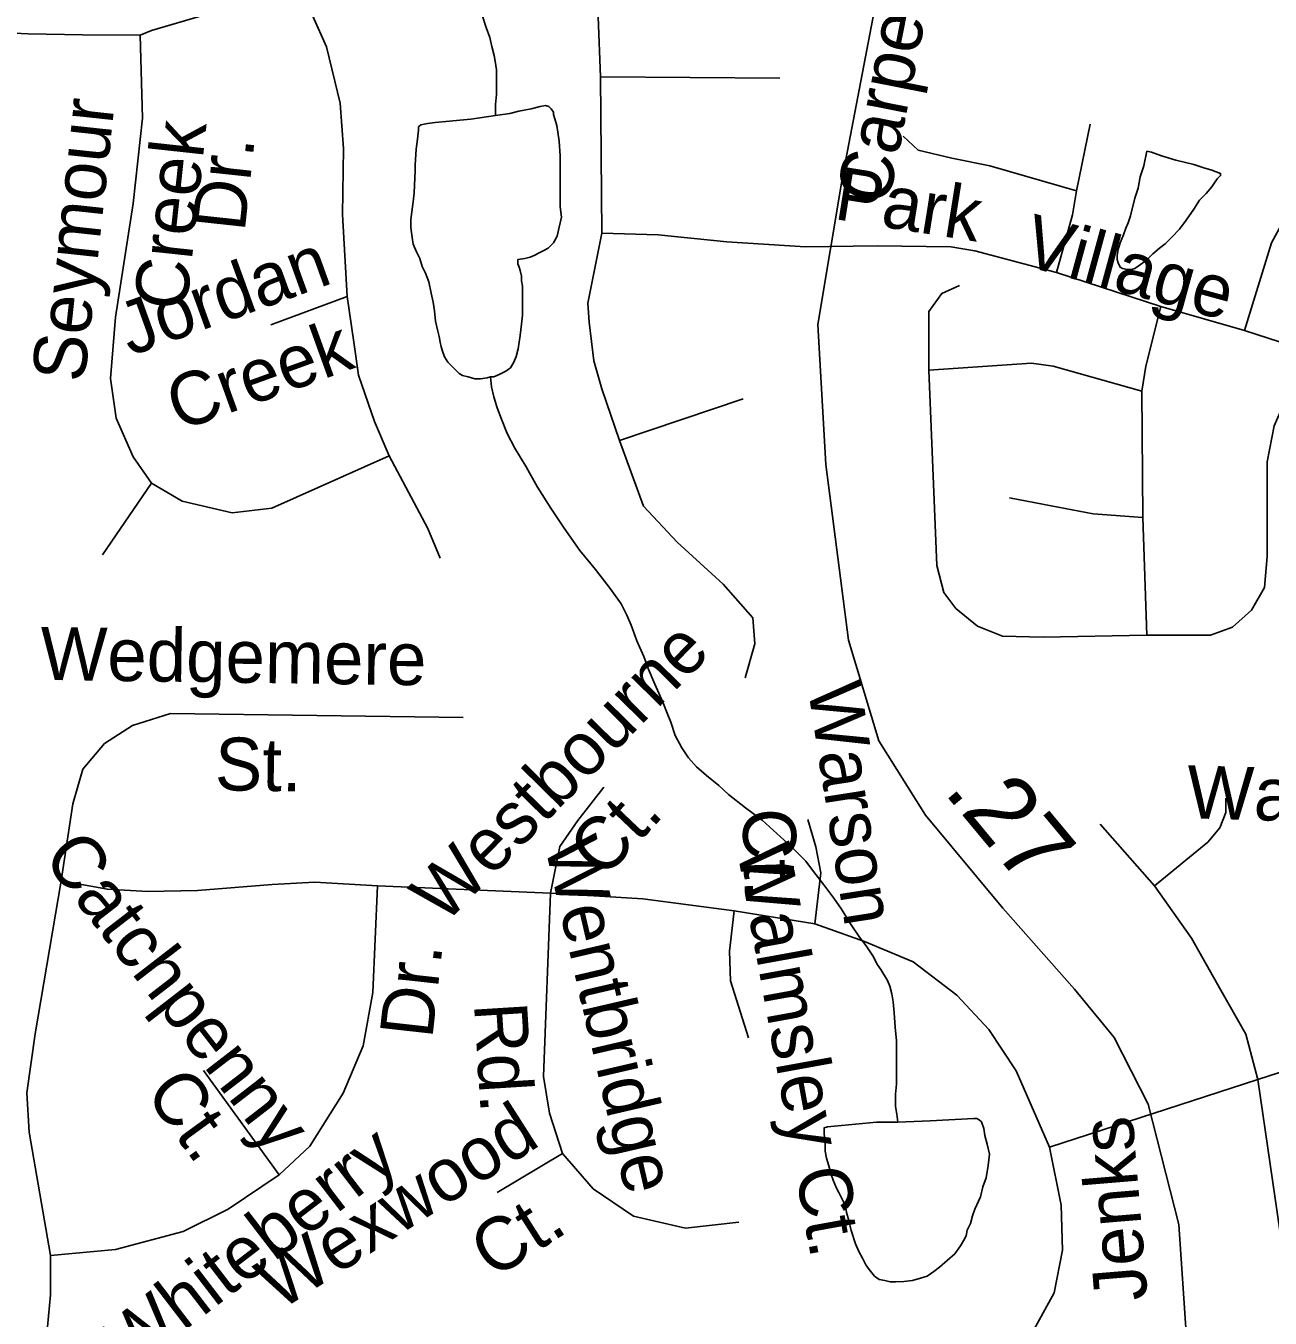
# Model space of a CAD drawing. Extents: x 2001466 to 2224147, y 644118 to 847247.
# Drawn here: x 2039788 to 2042019, y 734590 to 736907 of the extents above; entities that cross this region are included whole.
import ezdxf

# ---------------------------------------------------------------- set-up
doc = ezdxf.new("R2010")
doc.units = 0
for name, color, linetype in [('Exist Hydrographic Misc Water Feature', 7, 'Continuous'), ('Exist Road Non-System Type 51', 7, 'Continuous'), ('Exist Road Non-System Type 51 Label', 7, 'Continuous'), ('Exist Road Secondary Mileage Hundredths English Label', 7, 'Continuous'), ('Exist Road Secondary Type 51 Attributed', 7, 'Continuous'), ('Exist Road Secondary Type 51 Label', 7, 'Continuous')]:
    doc.layers.add(name, color=color, linetype=linetype)

msp = doc.modelspace()

# ---------------------------------------------------------------- linework, layer by layer
at = {"layer": 'Exist Hydrographic Misc Water Feature'}
for points in [[(2040605.7, 736927.6), (2040613.7, 736903.6), (2040619.9, 736885.6), (2040624, 736869.6), (2040627.9, 736853.6), (2040629.9, 736843.6), (2040632, 736827.6), (2040632, 736811.7), (2040632, 736795.7), (2040632, 736783.7), (2040630.1, 736765.7), (2040630.1, 736745.7)], [(2040630.1, 736745.7), (2040656, 736749.7), (2040672.2, 736753.7), (2040694.1, 736757.8), (2040710.1, 736761.8), (2040720.2, 736763.8), (2040726.1, 736761.9), (2040730, 736757.9), (2040734.1, 736751.8), (2040734.1, 736747.8), (2040740.3, 736727.8), (2040742.1, 736715.8), (2040744.2, 736699.8), (2040746.2, 736673.9), (2040746.4, 736659.9), (2040746.4, 736639.9), (2040746.4, 736621.9), (2040746.4, 736599.9), (2040746.4, 736581.9), (2040748.5, 736563.9), (2040744.4, 736545.9), (2040740.7, 736529.9), (2040734.5, 736517.9), (2040724.7, 736507.9), (2040716.7, 736503.9), (2040708.7, 736499.9), (2040700.5, 736495.8), (2040692.5, 736491.8), (2040682.6, 736489.8), (2040670.5, 736487.8), (2040670.5, 736479.8), (2040672.8, 736473.8), (2040674.6, 736467.8), (2040676.7, 736457.8), (2040676.7, 736449.8), (2040678.7, 736439.8), (2040678.7, 736427.8), (2040678.7, 736415.8), (2040678.7, 736401.8), (2040678.7, 736387.8), (2040676.9, 736371.8), (2040674.8, 736351.8), (2040671, 736327.8), (2040667.1, 736313.8), (2040663, 736303.8), (2040657, 736293.8), (2040649, 736287.7), (2040637.1, 736281.7), (2040627.1, 736277.7), (2040621.1, 736277.7)], [(2040621.1, 736277.7), (2040615.2, 736275.6), (2040603.1, 736273.6), (2040593, 736273.6), (2040581.1, 736277.6), (2040571.1, 736279.6), (2040565.1, 736283.6), (2040561, 736287.6), (2040553, 736295.5), (2040545, 736303.5), (2040538.9, 736313.5), (2040535, 736323.5), (2040533, 736331.5), (2040530.9, 736339.5), (2040529.1, 736349.5), (2040526.8, 736359.5), (2040522.9, 736377.5), (2040520.9, 736395.5), (2040518.8, 736411.5), (2040514.7, 736427.5), (2040510.8, 736447.5), (2040504.7, 736463.5), (2040498.7, 736475.4), (2040494.6, 736489.4), (2040488.7, 736501.4), (2040482.5, 736515.4), (2040480.7, 736527.4), (2040478.6, 736545.4), (2040478.6, 736559.4), (2040480.5, 736573.4), (2040482.5, 736591.4), (2040484.6, 736607.4), (2040486.4, 736647.4), (2040486.4, 736657.4), (2040488.3, 736685.4), (2040490.3, 736703.4), (2040492.1, 736719.4), (2040492.1, 736725.4), (2040496.2, 736729.4), (2040508.1, 736731.4), (2040522.3, 736733.5), (2040548.1, 736735.5), (2040566.2, 736737.5), (2040586.3, 736739.5), (2040602.3, 736741.6), (2040630.1, 736745.7)], [(2041776.2, 736597.9), (2041768.4, 736565.8), (2041764.3, 736553.8), (2041760.4, 736543.8), (2041756.3, 736531.8), (2041750.3, 736517.8), (2041746.4, 736505.8), (2041744.4, 736495.8), (2041744.4, 736487.8), (2041746.4, 736481.8), (2041750.3, 736473.8), (2041754.4, 736471.8), (2041762.4, 736469.9), (2041770.4, 736469.9), (2041776.4, 736471.9), (2041782.5, 736475.9), (2041790.5, 736481.9), (2041798.5, 736487.9), (2041808.4, 736497.9), (2041820.5, 736507.9), (2041830.5, 736515.9), (2041842.4, 736528), (2041856.4, 736542), (2041868.3, 736558), (2041882.4, 736578), (2041892.2, 736594), (2041904.1, 736606), (2041914.2, 736618.1), (2041924.2, 736632.1), (2041930.2, 736638.1), (2041930.2, 736642.1), (2041914.2, 736648.1), (2041900, 736652.1), (2041882, 736658.1), (2041850, 736666), (2041824.2, 736673.9), (2041806.1, 736679.9), (2041798.1, 736681.9), (2041792.2, 736655.9), (2041786.2, 736635.9), (2041782.1, 736615.9), (2041776.2, 736597.9)], [(2040621.1, 736277.7), (2040623.2, 736259.7), (2040627.1, 736241.7), (2040633, 736221.7), (2040641.2, 736201.7), (2040651.3, 736175.8), (2040665.2, 736149.8), (2040685.3, 736115.9), (2040705.4, 736079.9), (2040729.4, 736041.9), (2040753.6, 736006), (2040781.7, 735966), (2040809.8, 735932.1), (2040835.6, 735898.1), (2040855.7, 735870.2), (2040865.8, 735850.2), (2040873.7, 735832.2), (2040883.8, 735804.3), (2040895.9, 735776.3), (2040903.9, 735754.3), (2040916, 735726.4), (2040930.1, 735694.4), (2040938.1, 735674.4), (2040944.3, 735658.4), (2040952.3, 735634.4), (2040964.2, 735612.4), (2040976.3, 735594.5), (2040990.4, 735578.5), (2041008.3, 735562.5), (2041030.4, 735544.6), (2041048.2, 735528.6), (2041078.4, 735504.7), (2041108.5, 735482.8), (2041134.4, 735458.8), (2041160.6, 735434.9), (2041186.7, 735408.9), (2041198.6, 735392.9), (2041218.6, 735367), (2041236.7, 735343), (2041250.6, 735323.1), (2041266.8, 735297), (2041282.8, 735273.1), (2041294.9, 735257.1), (2041306.8, 735239.2), (2041315, 735223.2), (2041321, 735215.2), (2041332.9, 735195.2), (2041337, 735185.2), (2041340.9, 735171.2), (2041343.1, 735157.2), (2041345.2, 735137.2), (2041347, 735111.3), (2041349.3, 735087.2), (2041349.3, 735065.2), (2041349.3, 735023.2), (2041349.3, 735009.2), (2041347.4, 734991.3), (2041347.4, 734969.3), (2041349.5, 734955.3), (2041351.5, 734941.3)], [(2041351.5, 734941.3), (2041409.5, 734943.4), (2041487.5, 734947.6), (2041493.4, 734947.6), (2041497.5, 734945.6), (2041501.4, 734941.6), (2041505.5, 734929.6), (2041507.4, 734917.5), (2041511.5, 734901.6), (2041515.6, 734883.6), (2041513.5, 734863.6), (2041509.6, 734841.6), (2041503.7, 734825.6), (2041499.8, 734807.6), (2041489.7, 734785.5), (2041485.6, 734773.5), (2041481.7, 734759.5), (2041475.8, 734747.5), (2041473.7, 734737.6), (2041469.8, 734729.6), (2041463.9, 734719.6), (2041453.8, 734705.5), (2041439.9, 734693.5), (2041426, 734681.5), (2041415.9, 734673.4), (2041404, 734665.4), (2041391.9, 734661.4), (2041378, 734657.4), (2041362, 734655.4), (2041348, 734655.3), (2041338, 734655.3), (2041327.9, 734657.3), (2041317.9, 734659.2), (2041309.9, 734665.2), (2041300.1, 734677.3), (2041293.9, 734685.3), (2041288, 734697.2), (2041281.8, 734709.2), (2041275.9, 734723.2), (2041267.9, 734747.2), (2041263.8, 734765.1), (2041259.7, 734779.1), (2041257.6, 734791.1), (2041251.7, 734803.1), (2041245.7, 734815.1), (2041241.6, 734823.1), (2041235.7, 734837.1), (2041231.6, 734849), (2041227.7, 734863), (2041223.6, 734877), (2041221.5, 734889), (2041221.5, 734899), (2041221.5, 734909.1), (2041219.5, 734919.1), (2041219.5, 734927.1), (2041219.5, 734931.1), (2041225.4, 734933.1), (2041313.4, 734941.2), (2041351.5, 734941.3)]]:
    msp.add_lwpolyline(points, dxfattribs=at)
at = {"layer": 'Exist Road Non-System Type 51'}
for p, q in [((2040852.7, 736163.2), (2041074, 736238.2)), ((2040013.6, 736087), (2039926, 735958.5))]:
    msp.add_line(p, q, dxfattribs=at)
for points in [[(2039993.2, 736890.1), (2040013.6, 736898.2), (2040107.4, 736926), (2040170.5, 736944.3), (2040284.7, 736985.1)], [(2040284.7, 736985.1), (2040303, 736923.9), (2040327.5, 736868.9), (2040351.9, 736768.1), (2040358, 736686.5), (2040356, 736568.3), (2040364.2, 736421.4), (2040376.4, 736339.8), (2040384.5, 736280.7), (2040413.1, 736197.1), (2040439.6, 736135.9)], [(2040832.9, 736996.5), (2040814.6, 736923.1), (2040818.6, 736815), (2040820.6, 736534.7), (2040795.6, 736409.6)], [(2039665.9, 736898.6), (2039792.3, 736892.5), (2039889.7, 736890.5), (2039993.2, 736890.1)], [(2039993.2, 736890.1), (2039997.3, 736741.2), (2039981, 736588.2), (2039948.9, 736384.4), (2039940.2, 736274.6), (2039950.4, 736203.2), (2039981, 736133.9), (2040013.6, 736087)], [(2040818.6, 736815), (2041139.7, 736812.6)], [(2041671.5, 736610.7), (2041696.5, 736730.4)], [(2041671.5, 736610.7), (2041516.2, 736655.4), (2041448.4, 736669.7), (2041387.7, 736684), (2041361, 736709)], [(2041973.1, 736360.7), (2042021.3, 736517.9), (2042042.7, 736557.2), (2042101.6, 736650)], [(2041635.8, 736464.3), (2041664.4, 736567.9), (2041671.5, 736610.7)], [(2040820.6, 736534.7), (2040921.9, 736532.2), (2041045.1, 736519.7), (2041186.1, 736510.7), (2041314.6, 736512.5), (2041446.6, 736510.7), (2041489.5, 736503.6), (2041635.8, 736464.3)], [(2041635.8, 736464.3), (2041822.9, 736403.6)], [(2041407, 736289.3), (2041407, 736394.6), (2041430.2, 736426.8), (2041462.3, 736441.1)], [(2040364.2, 736421.4), (2040227.6, 736370.4)], [(2040795.6, 736409.6), (2040797.9, 736375.4), (2040806.3, 736306.1), (2040820.6, 736256.1), (2040852.7, 736163.2)], [(2041822.9, 736403.6), (2041796.1, 736296.4), (2041789, 736251.8)], [(2041822.9, 736403.6), (2041973.1, 736360.7)], [(2041973.1, 736360.7), (2042309, 736251.8)], [(2041789, 736251.8), (2041630.1, 736296.4), (2041590.9, 736301.8), (2041407, 736289.3)], [(2041407, 736289.3), (2041421.3, 735939.2), (2041433.8, 735891), (2041455.2, 735862.4), (2041494.5, 735830.3), (2041539.1, 735812.4), (2041612.3, 735810.6), (2041797.9, 735814.2)], [(2041797.9, 735814.2), (2041912.1, 735814.2), (2041951.4, 735828.5), (2041985.3, 735858.9), (2042008.5, 735899.9), (2042013.8, 735955.3), (2042013.8, 736125), (2042026.3, 736189.3), (2042063.8, 736275)], [(2041790.7, 736025), (2041789, 736251.8)], [(2040852.7, 736163.2), (2040895.5, 736045.3), (2040956.2, 735981), (2041038.3, 735906), (2041091.8, 735845.3), (2041095.4, 735798.9), (2041077.6, 735738.1)], [(2040013.6, 736087), (2040068.6, 736054.3), (2040158.3, 736033.9), (2040229.6, 736042.1), (2040439.6, 736135.9)], [(2040439.6, 736135.9), (2040508.9, 736005.4), (2040531.3, 735952.4)], [(2041790.7, 736025), (2041701.5, 736032.1), (2041626.5, 736046.4), (2041551.6, 736060.7)], [(2041797.9, 735814.2), (2041790.7, 736025)], [(2040572.1, 735666.7), (2040047.4, 735673.8), (2039979.6, 735652.4), (2039929.6, 735620.3), (2039890.4, 735573.8), (2039872.9, 735511.9), (2039851.7, 735373.7)], [(2040728.9, 735352), (2040745.9, 735435.4), (2040777.8, 735482.1), (2040824.5, 735541.6)], [(2041811.8, 735364.8), (2041907.4, 735443.4), (2041928.7, 735468.9), (2041939.3, 735496.6), (2041939.3, 735522.1)], [(2041202.6, 735296.8), (2041213.2, 735388.2), (2041204.8, 735434.9), (2041189.9, 735483.8)], [(2041714.1, 735475.3), (2041811.8, 735364.8)], [(2039832.6, 734702.5), (2039794.3, 734923.5), (2039790.1, 734993.7), (2039804.9, 735099.9), (2039851.7, 735373.7)], [(2039851.7, 735373.7), (2039934.5, 735358.8), (2040006.7, 735354.6), (2040096, 735356.7), (2040229.8, 735367.3), (2040306.2, 735371.6), (2040418.8, 735365.2)], [(2040418.8, 735365.2), (2040410.3, 735173.9), (2040393.3, 735078.3), (2040357.2, 734993.2), (2040297.7, 734898), (2040242.5, 734847)], [(2040418.8, 735365.2), (2040728.9, 735352)], [(2041811.8, 735364.8), (2041877.7, 735271.3), (2041930.8, 735177.7), (2041975.4, 735099.1), (2041997.1, 735017.9)], [(2040728.9, 735352), (2040716.2, 735023.4), (2040726.8, 734957.5), (2040750.2, 734885.3)], [(2041058.2, 735320.2), (2040894.6, 735341.4), (2040728.9, 735352)], [(2041058.2, 735320.2), (2041049.7, 735247.9), (2041051.8, 735194.7), (2041083.7, 735092.7)], [(2041202.6, 735296.8), (2041058.2, 735320.2)], [(2041623.2, 734896.7), (2041563.7, 735033.2), (2041514.9, 735107.6), (2041457.5, 735169.2), (2041378.9, 735228.8), (2041291.8, 735264.9), (2041202.6, 735296.8)], [(2042255.8, 735063), (2042187.8, 735063), (2042111.3, 735054.5), (2041997.1, 735017.9)], [(2041997.1, 735017.9), (2042041.2, 734714.4), (2042073.1, 734667.6), (2042119.8, 734637.8), (2042177.2, 734637.8), (2042493.7, 734714.4), (2042514.9, 734746.2), (2042525.5, 734786.6), (2042546.8, 735050.2)], [(2040242.5, 734847), (2040106.6, 735034)], [(2041623.2, 734896.7), (2041997.1, 735017.9)], [(2040750.2, 734885.3), (2040633.4, 734815.1)], [(2040750.2, 734885.3), (2040805.4, 734821.5), (2040877.6, 734772.6), (2040971.1, 734751.3), (2041066.7, 734762)], [(2041588.8, 734557.1), (2041631.7, 734635.3), (2041646.6, 734711.8), (2041644.4, 734792.6), (2041623.2, 734896.7)], [(2040242.5, 734847), (2040151.2, 734785.4), (2040070.5, 734745), (2039949.4, 734713.1), (2039832.6, 734702.5)], [(2039832.6, 734702.5), (2039832.6, 734631.5), (2039821.9, 734516.7), (2039809.2, 734423.2), (2039811.3, 734370), (2039843.2, 734295.6), (2039883.5, 734231.9)]]:
    msp.add_lwpolyline(points, dxfattribs=at)
at = {"layer": 'Exist Road Secondary Type 51 Attributed'}
msp.add_lwpolyline([(2041885.6, 734307), (2041876, 734448.7), (2041855.1, 734757.9), (2041800.4, 734973.7), (2041739.2, 735092.9), (2041668.4, 735179.8), (2041539.7, 735324.8), (2041401.3, 735491.4), (2041317.6, 735625.1), (2041262.9, 735805.5), (2041222.6, 736120.3), (2041208.2, 736371.5), (2041253.2, 736638.8), (2041333.7, 737060.8), (2041419, 737501.2), (2041478.5, 737700.9), (2041616.9, 737941.6), (2041711.8, 738125.2), (2041758.5, 738260.5), (2041790.7, 738464.2), (2041803.6, 738810.4), (2041827.7, 739225.1), (2041861.5, 739484.4)], dxfattribs=at)

# ---------------------------------------------------------------- texts
at = {"layer": 'Exist Road Non-System Type 51 Label'}
for s, rotation, p in [('Seymour', 83.8209, (2039893.3, 736265.7)), ('Creek', 83.8209, (2040076, 736394)), ('Dr.', 83.8209, (2040180.6, 736535.9)), ('Park', 350.9238, (2041235.1, 736560.7)), ('Village', 344.7357, (2041570.7, 736478.6)), ('Jordan', 19.8667, (2039975.7, 736314.2)), ('Creek', 19.8667, (2040062.7, 736179.3)), ('Wedgemere', 359.1807, (2039814, 735734.2)), ('Westbourne', 45.4573, (2040538.2, 735293.5)), ('Warson', 278.8608, (2041189.7, 735721.7)), ('St.', 359.1807, (2040126.9, 735536.3)), ('Watchrun', 358.4376, (2041868.8, 735486.1)), ('Ct.', 46.4395, (2040822.7, 735374.7)), ('Ct.', 271.7337, (2041072.7, 735502.8)), ('Wentbridge', 283.1048, (2040717.7, 735439.7)), ('Catchpenny  ', 307.7018, (2039816.5, 735416)), ('Walmsley Ct.', 280.2939, (2041062.9, 735430.2)), ('Dr.', 83.6666, (2040516.9, 735089.4)), ('Rd.', 273.5625, (2040591.6, 735153.4)), ('Ct.', 306.0468, (2039999.9, 734993.3)), ('Wexwood', 32.4997, (2040243.1, 734601.8)), ('Whiteberry', 37.5432, (2039975.6, 734492.4)), ('Ct.', 32.4997, (2040625.9, 734658.7))]:
    msp.add_text(s, height=95, rotation=rotation, dxfattribs=at).set_placement(p)
at = {"layer": 'Exist Road Secondary Mileage Hundredths English Label'}
msp.add_text('.27', height=125, rotation=309.7955, dxfattribs=at).set_placement((2041432.2, 735533.5))
at = {"layer": 'Exist Road Secondary Type 51 Label'}
for s, rotation, p in [('Carpenter', 78.8204, (2041334.1, 736582.6)), ('Jenks', 94.7619, (2041799.5, 734623.7))]:
    msp.add_text(s, height=95, rotation=rotation, dxfattribs=at).set_placement(p)

doc.saveas('drawing.dxf')
